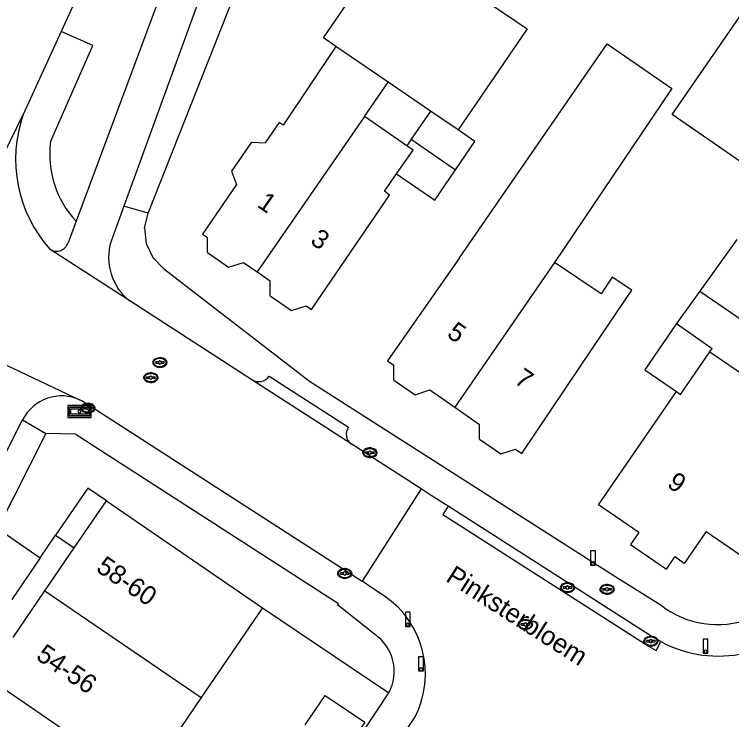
# Model space of a CAD drawing. Extents: x 194485 to 197793, y 468269 to 470822.
# Drawn here: x 195540.5 to 195586.08, y 470545.77 to 470590.58 of the extents above; entities that cross this region are included whole.
import ezdxf

# ---------------------------------------------------------------- set-up
doc = ezdxf.new("R2010")
doc.units = 0
for name, color, linetype in [('BGT grensvlak gebouwinstallatie plus 1', 7, 'Continuous'), ('BGT grensvlak onbegroeid terreindeel', 7, 'Continuous'), ('BGT grensvlak pand op maaiveld', 7, 'Continuous'), ('BGT grensvlak pand op maaiveld LR', 7, 'Continuous'), ('BGT grensvlak wegdeel', 7, 'Continuous'), ('BGT puntobject bord verkeersbord', 7, 'Continuous'), ('BGT puntobject paal afsluitpaal', 7, 'Continuous'), ('BGT puntobject paal lichtmast', 7, 'Continuous'), ('BGT puntobject put brandkraan -put', 7, 'Continuous'), ('BGT puntobject put inspectie- rioolput', 7, 'Continuous'), ('BGT puntobject put kolk', 7, 'Continuous'), ('BGT tekst huisnummerreeks', 7, 'Continuous'), ('BGT tekst openbare ruimte label weg', 7, 'Continuous')]:
    doc.layers.add(name, color=color, linetype=linetype)

msp = doc.modelspace()

# ---------------------------------------------------------------- linework, layer by layer
at = {"layer": 'BGT grensvlak gebouwinstallatie plus 1'}
for p, q in [((195565.711, 470582.64), (195565.431, 470582.234)), ((195567.213, 470578.775), (195568.535, 470580.702)), ((195564.782, 470580.443), (195567.213, 470578.775)), ((195584.045, 470572.992), (195582.573, 470570.94)), ((195582.573, 470570.94), (195580.555, 470567.997)), ((195582.573, 470570.94), (195584.83, 470569.345)), ((195584.682, 470569.136), (195584.83, 470569.345)), ((195580.555, 470567.997), (195582.567, 470566.618))]:
    msp.add_line(p, q, dxfattribs=at)
at = {"layer": 'BGT grensvlak onbegroeid terreindeel'}
for p, q in [((195549, 470577.954), (195554.505, 470591.876)), ((195545.174, 470560.482), (195543.124, 470557.486)), ((195546.35, 470559.677), (195545.174, 470560.482)), ((195542.147, 470556.053), (195543.124, 470557.486)), ((195543.124, 470557.486), (195544.304, 470556.678)), ((195556.267, 470552.883), (195564.29, 470547.469))]:
    msp.add_line(p, q, dxfattribs=at)
at = {"layer": 'BGT grensvlak pand op maaiveld'}
for p, q in [((195560.144, 470589.081), (195564.533, 470595.5)), ((195564.533, 470595.5), (195573.086, 470589.651)), ((195582.286, 470584.22), (195587.952, 470592.407)), ((195573.086, 470589.651), (195568.697, 470583.232)), ((195560.932, 470588.542), (195560.144, 470589.081)), ((195560.932, 470588.542), (195557.577, 470583.547)), ((195562.746, 470584.09), (195564.253, 470586.271)), ((195566.947, 470584.428), (195564.253, 470586.271)), ((195566.947, 470584.428), (195565.711, 470582.64)), ((195565.431, 470582.234), (195562.746, 470584.09)), ((195587.247, 470580.787), (195582.286, 470584.22)), ((195557.335, 470583.7), (195556.443, 470582.406)), ((195557.577, 470583.547), (195557.335, 470583.7)), ((195569.767, 470582.498), (195568.697, 470583.232)), ((195555.573, 470582.466), (195554.3, 470580.624)), ((195555.573, 470582.466), (195556.443, 470582.406)), ((195565.711, 470582.64), (195568.535, 470580.702)), ((195568.535, 470580.702), (195569.767, 470582.498)), ((195565.838, 470581.952), (195565.431, 470582.234)), ((195564.782, 470580.443), (195565.838, 470581.952)), ((195554.3, 470580.624), (195554.619, 470579.76)), ((195564.017, 470579.35), (195564.782, 470580.443)), ((195564.335, 470579.094), (195564.017, 470579.35)), ((195559.39, 470571.823), (195564.335, 470579.094)), ((195552.774, 470575.455), (195552.774, 470576.398)), ((195586.401, 470576.277), (195584.045, 470572.992)), ((195552.774, 470575.455), (195554.117, 470574.526)), ((195554.117, 470574.526), (195555.052, 470574.822)), ((195555.052, 470574.822), (195555.922, 470574.221)), ((195577.779, 470572.823), (195574.82, 470574.822)), ((195555.922, 470574.221), (195556.764, 470573.639)), ((195556.764, 470572.696), (195556.764, 470573.639)), ((195584.045, 470572.992), (195586.809, 470571.117)), ((195556.764, 470572.696), (195558.107, 470571.767)), ((195558.107, 470571.767), (195559.043, 470572.063)), ((195559.043, 470572.063), (195559.39, 470571.823)), ((195582.831, 470566.437), (195584.682, 470569.136)), ((195584.682, 470569.136), (195587.255, 470567.38)), ((195564.618, 470567.346), (195564.618, 470568.284)), ((195564.618, 470567.346), (195565.962, 470566.417)), ((195565.962, 470566.417), (195566.897, 470566.714)), ((195566.897, 470566.714), (195568.478, 470565.624)), ((195582.567, 470566.618), (195582.831, 470566.437)), ((195568.478, 470565.624), (195570.064, 470564.53)), ((195570.064, 470563.591), (195570.064, 470564.53)), ((195570.064, 470563.591), (195571.408, 470562.662)), ((195571.408, 470562.662), (195572.343, 470562.959)), ((195544.304, 470556.678), (195546.35, 470559.677)), ((195546.35, 470559.677), (195556.267, 470552.883)), ((195542.443, 470553.952), (195544.304, 470556.678)), ((195540.421, 470550.988), (195542.443, 470553.952)), ((195556.267, 470552.883), (195552.374, 470547.175)), ((195552.374, 470547.175), (195548.655, 470541.723))]:
    msp.add_line(p, q, dxfattribs=at)
for points in [[(195568.792, 470575.104), (195578.165, 470588.703), (195582.282, 470585.866), (195574.82, 470574.822)], [(195554.619, 470579.76), (195552.454, 470576.619), (195552.774, 470576.398)], [(195568.792, 470575.104), (195564.204, 470568.57), (195564.618, 470568.284)], [(195577.251, 470569.389), (195579.729, 470573.047), (195578.489, 470573.889), (195577.779, 470572.823)], [(195572.343, 470562.959), (195572.752, 470562.677), (195577.251, 470569.389)], [(195580.183, 470557.664), (195577.625, 470559.414), (195582.567, 470566.618)], [(195584.447, 470557.734), (195587.027, 470555.965), (195590.571, 470561.134), (195587.991, 470562.903)], [(195580.183, 470557.664), (195579.657, 470556.896), (195581.931, 470555.34), (195582.456, 470556.108)], [(195584.447, 470557.734), (195583.052, 470555.7), (195582.456, 470556.108)], [(195558.987, 470545.449), (195560.258, 470547.315), (195562.771, 470545.61), (195561.496, 470543.739)]]:
    msp.add_lwpolyline(points, dxfattribs=at)
at = {"layer": 'BGT grensvlak pand op maaiveld LR'}
for p, q in [((195564.253, 470586.271), (195560.932, 470588.542)), ((195568.697, 470583.232), (195566.947, 470584.428)), ((195562.746, 470584.09), (195555.922, 470574.221)), ((195574.82, 470574.822), (195568.478, 470565.624)), ((195542.443, 470553.952), (195552.374, 470547.175)), ((195538.723, 470548.5), (195548.655, 470541.723))]:
    msp.add_line(p, q, dxfattribs=at)
at = {"layer": 'BGT grensvlak wegdeel'}
for p, q in [((195548.13, 470599.674), (195543.468, 470589.487)), ((195552.382, 470598.778), (195544.42, 470577.429)), ((195554.386, 470597.426), (195547.457, 470578.393)), ((195543.468, 470589.487), (195541.07, 470584.225)), ((195545.485, 470588.6), (195543.468, 470589.487)), ((195542.795, 470582.482), (195545.485, 470588.6)), ((195536.872, 470575.685), (195541.07, 470584.225)), ((195547.457, 470578.393), (195546.647, 470576.169)), ((195549, 470577.954), (195547.457, 470578.393)), ((195548.767, 470576.996), (195549, 470577.954)), ((195544.42, 470577.429), (195543.914, 470576.072)), ((195547.83, 470572.372), (195542.77, 470575.644)), ((195555.592, 470567.365), (195547.83, 470572.372)), ((195539.576, 470568.482), (195544.691, 470566.071)), ((195556.696, 470567.593), (195561.74, 470564.35)), ((195561.901, 470563.289), (195555.592, 470567.365)), ((195545.082, 470565.846), (195562.592, 470554.563)), ((195541.026, 470564.818), (195542.495, 470563.942)), ((195566.344, 470560.425), (195561.901, 470563.289)), ((195566.344, 470560.425), (195562.592, 470554.563)), ((195566.988, 470560.009), (195566.344, 470560.425)), ((195568.072, 470559.336), (195566.988, 470560.009)), ((195542.147, 470556.053), (195540.339, 470553.401)), ((195578.893, 470554.73), (195581.593, 470553.036)), ((195563.206, 470554.15), (195562.592, 470554.563)), ((195564.025, 470553.624), (195563.206, 470554.15)), ((195562.648, 470544.969), (195564.29, 470547.469)), ((195564.41, 470543.626), (195565.962, 470545.944))]:
    msp.add_line(p, q, dxfattribs=at)
for points in [[(195548.767, 470576.996), (195548.869, 470576.016), (195549.292, 470575.131), (195549.986, 470574.439), (195559.26, 470567.282), (195578.893, 470554.73)], [(195533.019, 470549.421), (195537.408, 470557.676), (195541.026, 470564.818)], [(195542.495, 470563.942), (195539.424, 470557.91), (195542.147, 470556.053)], [(195563.378, 470551.195), (195561.033, 470553.056), (195561.088, 470553.13), (195544.37, 470563.899), (195542.495, 470563.942)], [(195568.072, 470559.336), (195567.719, 470558.809), (195580.837, 470550.413), (195581.288, 470550.171), (195581.573, 470550.733)], [(195581.573, 470550.733), (195580.892, 470551.112), (195568.072, 470559.336)]]:
    msp.add_lwpolyline(points, dxfattribs=at)
for centre, radius, start, end in [((195549.169, 470581.371), 8.587, 160.5858, 221.826), ((195549.024, 470581.697), 6.278, 172.8214, 222.8333), ((195543.177, 470576.299), 0.771, 238.14, 342.8843), ((195550.025, 470575.139), 3.532, 163.0398, 231.5703), ((195556.022, 470568.072), 0.827, 238.7053, 324.6323), ((195543.505, 470563.554), 2.782, 64.7651, 152.9843), ((195543.497, 470563.543), 2.796, 55.4545, 64.7091), ((195562.332, 470563.897), 0.745, 142.5629, 234.6939), ((195560.607, 470548.678), 6.013, 332.9585, 55.3525), ((195585.228, 470557.525), 7.713, 241.7115, 323.2968), ((195585.176, 470557.663), 5.852, 232.2513, 290.7288), ((195561.799, 470548.834), 2.841, 331.282, 56.2254)]:
    msp.add_arc(centre, radius, start, end, dxfattribs=at)
at = {"layer": 'BGT puntobject bord verkeersbord'}
for points in [[(195543.892, 470565.725), (195543.892, 470564.975), (195545.392, 470564.975), (195545.392, 470565.725)], [(195545.292, 470565.625), (195545.292, 470565.075), (195543.992, 470565.075), (195543.992, 470565.625)], [(195543.992, 470565.625), (195543.992, 470565.075), (195545.292, 470565.075), (195545.292, 470565.625)], [(195545.192, 470565.525), (195545.192, 470565.175), (195544.092, 470565.175), (195544.092, 470565.525)]]:
    msp.add_lwpolyline(points, close=True, dxfattribs=at)
for start, end in [(0, 180), (180, 0)]:
    msp.add_arc((195544.642, 470565.35), 0.1, start, end, dxfattribs=at)
at = {"layer": 'BGT puntobject paal afsluitpaal'}
for points in [[(195565.648, 470552.594), (195565.348, 470552.594), (195565.348, 470551.694), (195565.498, 470551.694)], [(195565.498, 470551.694), (195565.648, 470551.694), (195565.648, 470552.594)], [(195584.563, 470550.885), (195584.263, 470550.885), (195584.263, 470549.985), (195584.413, 470549.985)], [(195584.413, 470549.985), (195584.563, 470549.985), (195584.563, 470550.885)], [(195566.487, 470549.765), (195566.187, 470549.765), (195566.187, 470548.865), (195566.337, 470548.865)], [(195566.337, 470548.865), (195566.487, 470548.865), (195566.487, 470549.765)]]:
    msp.add_lwpolyline(points, dxfattribs=at)
for centre, start, end in [((195565.498, 470551.794), 0, 180), ((195565.498, 470551.794), 0, 180), ((195565.498, 470551.794), 180, 0), ((195565.498, 470551.794), 180, 270), ((195565.498, 470551.794), 270, 0), ((195584.413, 470550.085), 0, 180), ((195584.413, 470550.085), 0, 180), ((195584.413, 470550.085), 180, 0), ((195584.413, 470550.085), 180, 270), ((195584.413, 470550.085), 270, 0), ((195566.337, 470548.965), 0, 180), ((195566.337, 470548.965), 0, 180), ((195566.337, 470548.965), 180, 0), ((195566.337, 470548.965), 180, 270), ((195566.337, 470548.965), 270, 0)]:
    msp.add_arc(centre, 0.1, start, end, dxfattribs=at)
at = {"layer": 'BGT puntobject paal lichtmast'}
for points in [[(195577.417, 470556.488), (195577.117, 470556.488), (195577.117, 470555.588), (195577.267, 470555.588)], [(195577.267, 470555.588), (195577.417, 470555.588), (195577.417, 470556.488)]]:
    msp.add_lwpolyline(points, dxfattribs=at)
for start, end in [(0, 180), (0, 180), (180, 0), (180, 270), (270, 0)]:
    msp.add_arc((195577.267, 470555.688), 0.1, start, end, dxfattribs=at)
at = {"layer": 'BGT puntobject put brandkraan -put'}
for p, q in [((195578.066, 470554.09), (195577.909, 470554.09)), ((195577.909, 470554.014), (195578.066, 470554.014)), ((195578.409, 470554.09), (195578.252, 470554.09)), ((195578.252, 470554.014), (195578.409, 470554.014))]:
    msp.add_line(p, q, dxfattribs=at)
for centre, radius, start, end in [((195577.909, 470554.052), 0.0375, 90, 270), ((195578.159, 470554.052), 0.1, 0, 180), ((195578.159, 470554.052), 0.1, 157.9757, 180), ((195578.159, 470554.052), 0.1, 180, 202.0243), ((195578.159, 470554.052), 0.1, 180, 0), ((195578.159, 470554.052), 0.1, 0, 22.0243), ((195578.159, 470554.052), 0.1, 337.9757, 0), ((195578.409, 470554.052), 0.0375, 270, 90)]:
    msp.add_arc(centre, radius, start, end, dxfattribs=at)
msp.add_ellipse((195578.159, 470554.052), major_axis=(0.392, 0), ratio=0.689655, dxfattribs=at)
msp.add_open_spline([(195578.601, 470554.052), (195578.601, 470554.095), (195578.589, 470554.139), (195578.523, 470554.253), (195578.442, 470554.31), (195578.25, 470554.375), (195578.14, 470554.381), (195577.937, 470554.34), (195577.846, 470554.293), (195577.743, 470554.176), (195577.718, 470554.116), (195577.716, 470553.994), (195577.74, 470553.933), (195577.824, 470553.834), (195577.883, 470553.795), (195578.062, 470553.727), (195578.196, 470553.72), (195578.429, 470553.782), (195578.529, 470553.851), (195578.592, 470553.976), (195578.601, 470554.014), (195578.601, 470554.052)], degree=3, dxfattribs=at)
at = {"layer": 'BGT puntobject put inspectie- rioolput'}
for p, q in [((195549.66, 470568.497), (195549.503, 470568.497)), ((195549.503, 470568.422), (195549.66, 470568.422)), ((195550.003, 470568.497), (195549.846, 470568.497)), ((195549.846, 470568.422), (195550.003, 470568.422)), ((195549.081, 470567.538), (195548.924, 470567.538)), ((195548.924, 470567.463), (195549.081, 470567.463)), ((195549.424, 470567.538), (195549.267, 470567.538)), ((195549.267, 470567.463), (195549.424, 470567.463)), ((195572.874, 470551.857), (195572.717, 470551.857)), ((195572.717, 470551.783), (195572.874, 470551.783)), ((195573.217, 470551.857), (195573.06, 470551.857)), ((195573.06, 470551.783), (195573.217, 470551.783))]:
    msp.add_line(p, q, dxfattribs=at)
for centre, radius, start, end in [((195549.503, 470568.459), 0.0375, 90, 270), ((195549.753, 470568.459), 0.1, 0, 180), ((195549.753, 470568.459), 0.1, 157.9757, 180), ((195549.753, 470568.459), 0.1, 180, 202.0243), ((195549.753, 470568.459), 0.1, 180, 0), ((195549.753, 470568.459), 0.1, 0, 22.0243), ((195549.753, 470568.459), 0.1, 337.9757, 0), ((195550.003, 470568.459), 0.0375, 270, 90), ((195548.924, 470567.5), 0.0375, 90, 270), ((195549.174, 470567.5), 0.1, 0, 180), ((195549.174, 470567.5), 0.1, 157.9757, 180), ((195549.174, 470567.5), 0.1, 180, 202.0243), ((195549.174, 470567.5), 0.1, 180, 0), ((195549.174, 470567.5), 0.1, 0, 22.0243), ((195549.174, 470567.5), 0.1, 337.9757, 0), ((195549.424, 470567.5), 0.0375, 270, 90), ((195572.967, 470551.82), 0.1, 0, 180), ((195572.717, 470551.82), 0.0375, 90, 270), ((195572.967, 470551.82), 0.1, 157.9757, 180), ((195572.967, 470551.82), 0.1, 180, 202.0243), ((195572.967, 470551.82), 0.1, 180, 0), ((195572.967, 470551.82), 0.1, 0, 22.0243), ((195572.967, 470551.82), 0.1, 337.9757, 0), ((195573.217, 470551.82), 0.0375, 270, 90)]:
    msp.add_arc(centre, radius, start, end, dxfattribs=at)
for centre in [(195549.753, 470568.459), (195549.174, 470567.5), (195572.967, 470551.82)]:
    msp.add_ellipse(centre, major_axis=(0.392, 0), ratio=0.689655, dxfattribs=at)
for points in [[(195550.195, 470568.459), (195550.195, 470568.502), (195550.183, 470568.546), (195550.117, 470568.66), (195550.036, 470568.717), (195549.844, 470568.782), (195549.734, 470568.788), (195549.531, 470568.747), (195549.44, 470568.7), (195549.337, 470568.583), (195549.312, 470568.523), (195549.31, 470568.401), (195549.334, 470568.34), (195549.418, 470568.241), (195549.477, 470568.202), (195549.656, 470568.134), (195549.79, 470568.127), (195550.023, 470568.189), (195550.123, 470568.258), (195550.186, 470568.383), (195550.195, 470568.421), (195550.195, 470568.459)], [(195549.616, 470567.5), (195549.616, 470567.543), (195549.604, 470567.587), (195549.538, 470567.701), (195549.457, 470567.758), (195549.265, 470567.823), (195549.155, 470567.829), (195548.952, 470567.788), (195548.861, 470567.741), (195548.758, 470567.624), (195548.733, 470567.564), (195548.731, 470567.442), (195548.755, 470567.381), (195548.839, 470567.282), (195548.898, 470567.243), (195549.077, 470567.175), (195549.211, 470567.168), (195549.444, 470567.23), (195549.544, 470567.299), (195549.607, 470567.424), (195549.616, 470567.462), (195549.616, 470567.5)], [(195573.409, 470551.82), (195573.409, 470551.863), (195573.397, 470551.907), (195573.331, 470552.021), (195573.25, 470552.078), (195573.058, 470552.143), (195572.948, 470552.149), (195572.745, 470552.108), (195572.654, 470552.061), (195572.551, 470551.944), (195572.526, 470551.884), (195572.524, 470551.762), (195572.548, 470551.701), (195572.632, 470551.602), (195572.691, 470551.563), (195572.87, 470551.495), (195573.004, 470551.488), (195573.237, 470551.55), (195573.337, 470551.619), (195573.4, 470551.744), (195573.409, 470551.782), (195573.409, 470551.82)]]:
    msp.add_open_spline(points, degree=3, dxfattribs=at)
at = {"layer": 'BGT puntobject put kolk'}
for p, q in [((195545.084, 470565.604), (195544.927, 470565.604)), ((195545.427, 470565.604), (195545.27, 470565.604)), ((195544.927, 470565.529), (195545.084, 470565.529)), ((195545.27, 470565.529), (195545.427, 470565.529)), ((195562.993, 470562.769), (195562.836, 470562.769)), ((195562.836, 470562.694), (195562.993, 470562.694)), ((195563.336, 470562.769), (195563.179, 470562.769)), ((195563.179, 470562.694), (195563.336, 470562.694)), ((195561.398, 470555.099), (195561.241, 470555.099)), ((195561.741, 470555.099), (195561.584, 470555.099)), ((195561.241, 470555.024), (195561.398, 470555.024)), ((195561.584, 470555.024), (195561.741, 470555.024)), ((195575.555, 470554.201), (195575.398, 470554.201)), ((195575.898, 470554.201), (195575.741, 470554.201)), ((195575.398, 470554.126), (195575.555, 470554.126)), ((195575.741, 470554.126), (195575.898, 470554.126)), ((195580.848, 470550.792), (195580.691, 470550.792)), ((195580.691, 470550.718), (195580.848, 470550.718)), ((195581.191, 470550.792), (195581.034, 470550.792)), ((195581.034, 470550.718), (195581.191, 470550.718))]:
    msp.add_line(p, q, dxfattribs=at)
for centre, radius, start, end in [((195544.927, 470565.566), 0.0375, 90, 270), ((195545.177, 470565.566), 0.1, 0, 180), ((195545.177, 470565.566), 0.1, 157.9757, 180), ((195545.177, 470565.566), 0.1, 180, 202.0243), ((195545.177, 470565.566), 0.1, 180, 0), ((195545.177, 470565.566), 0.1, 0, 22.0243), ((195545.177, 470565.566), 0.1, 337.9757, 0), ((195545.427, 470565.566), 0.0375, 270, 90), ((195563.086, 470562.732), 0.1, 0, 180), ((195562.836, 470562.732), 0.0375, 90, 270), ((195563.086, 470562.732), 0.1, 157.9757, 180), ((195563.086, 470562.732), 0.1, 180, 202.0243), ((195563.086, 470562.732), 0.1, 180, 0), ((195563.086, 470562.732), 0.1, 0, 22.0243), ((195563.086, 470562.732), 0.1, 337.9757, 0), ((195563.336, 470562.732), 0.0375, 270, 90), ((195561.241, 470555.061), 0.0375, 90, 270), ((195561.491, 470555.061), 0.1, 0, 180), ((195561.491, 470555.061), 0.1, 157.9757, 180), ((195561.491, 470555.061), 0.1, 0, 22.0243), ((195561.741, 470555.061), 0.0375, 270, 90), ((195561.491, 470555.061), 0.1, 180, 202.0243), ((195561.491, 470555.061), 0.1, 180, 0), ((195561.491, 470555.061), 0.1, 337.9757, 0), ((195575.398, 470554.163), 0.0375, 90, 270), ((195575.648, 470554.163), 0.1, 0, 180), ((195575.648, 470554.163), 0.1, 157.9757, 180), ((195575.648, 470554.163), 0.1, 0, 22.0243), ((195575.898, 470554.163), 0.0375, 270, 90), ((195575.648, 470554.163), 0.1, 180, 202.0243), ((195575.648, 470554.163), 0.1, 180, 0), ((195575.648, 470554.163), 0.1, 337.9757, 0), ((195580.691, 470550.755), 0.0375, 90, 270), ((195580.941, 470550.755), 0.1, 0, 180), ((195580.941, 470550.755), 0.1, 157.9757, 180), ((195580.941, 470550.755), 0.1, 180, 202.0243), ((195580.941, 470550.755), 0.1, 180, 0), ((195580.941, 470550.755), 0.1, 0, 22.0243), ((195580.941, 470550.755), 0.1, 337.9757, 0), ((195581.191, 470550.755), 0.0375, 270, 90)]:
    msp.add_arc(centre, radius, start, end, dxfattribs=at)
for centre in [(195545.177, 470565.566), (195563.086, 470562.732), (195561.491, 470555.061), (195575.648, 470554.163), (195580.941, 470550.755)]:
    msp.add_ellipse(centre, major_axis=(0.392, 0), ratio=0.689655, dxfattribs=at)
for points in [[(195545.619, 470565.566), (195545.619, 470565.609), (195545.607, 470565.653), (195545.541, 470565.767), (195545.46, 470565.824), (195545.268, 470565.889), (195545.158, 470565.895), (195544.955, 470565.854), (195544.864, 470565.807), (195544.761, 470565.69), (195544.736, 470565.63), (195544.734, 470565.508), (195544.758, 470565.447), (195544.842, 470565.348), (195544.901, 470565.309), (195545.08, 470565.241), (195545.214, 470565.234), (195545.447, 470565.296), (195545.547, 470565.365), (195545.61, 470565.49), (195545.619, 470565.528), (195545.619, 470565.566)], [(195563.528, 470562.732), (195563.528, 470562.775), (195563.516, 470562.819), (195563.45, 470562.933), (195563.369, 470562.99), (195563.177, 470563.055), (195563.067, 470563.061), (195562.864, 470563.02), (195562.773, 470562.973), (195562.67, 470562.856), (195562.645, 470562.796), (195562.643, 470562.674), (195562.667, 470562.613), (195562.751, 470562.514), (195562.81, 470562.475), (195562.989, 470562.407), (195563.123, 470562.4), (195563.356, 470562.462), (195563.456, 470562.531), (195563.519, 470562.656), (195563.528, 470562.694), (195563.528, 470562.732)], [(195561.933, 470555.061), (195561.933, 470555.104), (195561.921, 470555.148), (195561.855, 470555.262), (195561.774, 470555.319), (195561.582, 470555.384), (195561.472, 470555.39), (195561.269, 470555.349), (195561.178, 470555.302), (195561.075, 470555.185), (195561.05, 470555.125), (195561.048, 470555.003), (195561.072, 470554.942), (195561.156, 470554.843), (195561.215, 470554.804), (195561.394, 470554.736), (195561.528, 470554.729), (195561.761, 470554.791), (195561.861, 470554.86), (195561.924, 470554.985), (195561.933, 470555.023), (195561.933, 470555.061)], [(195576.09, 470554.163), (195576.09, 470554.206), (195576.078, 470554.25), (195576.012, 470554.364), (195575.931, 470554.421), (195575.739, 470554.486), (195575.629, 470554.492), (195575.426, 470554.451), (195575.335, 470554.404), (195575.232, 470554.287), (195575.207, 470554.227), (195575.205, 470554.105), (195575.229, 470554.044), (195575.313, 470553.945), (195575.372, 470553.906), (195575.551, 470553.838), (195575.685, 470553.831), (195575.918, 470553.893), (195576.018, 470553.962), (195576.081, 470554.087), (195576.09, 470554.125), (195576.09, 470554.163)], [(195581.383, 470550.755), (195581.383, 470550.798), (195581.371, 470550.842), (195581.305, 470550.956), (195581.224, 470551.013), (195581.032, 470551.078), (195580.922, 470551.084), (195580.719, 470551.043), (195580.628, 470550.996), (195580.525, 470550.879), (195580.5, 470550.819), (195580.498, 470550.697), (195580.522, 470550.636), (195580.606, 470550.537), (195580.665, 470550.498), (195580.844, 470550.43), (195580.978, 470550.423), (195581.211, 470550.485), (195581.311, 470550.554), (195581.374, 470550.679), (195581.383, 470550.717), (195581.383, 470550.755)]]:
    msp.add_open_spline(points, degree=3, dxfattribs=at)

# ---------------------------------------------------------------- texts
at = {"layer": 'BGT tekst huisnummerreeks'}
for s, rotation, p in [('1', 325.3, (195555.865, 470578.394)), ('3', 325.3, (195559.238, 470576.062)), ('5', 325.4, (195567.914, 470570.142)), ('7', 325.4, (195572.193, 470567.193)), ('9', 325.6, (195581.905, 470560.605)), ('58-60', 325.7, (195545.626, 470555.249)), ('54-56', 325.7, (195541.81, 470549.662))]:
    msp.add_text(s, height=1.2, rotation=rotation, dxfattribs=at).set_placement(p)
at = {"layer": 'BGT tekst openbare ruimte label weg'}
msp.add_text('Pinksterbloem', height=1.2, rotation=327.4, dxfattribs=at).set_placement((195567.847, 470554.615))

doc.saveas('drawing.dxf')
